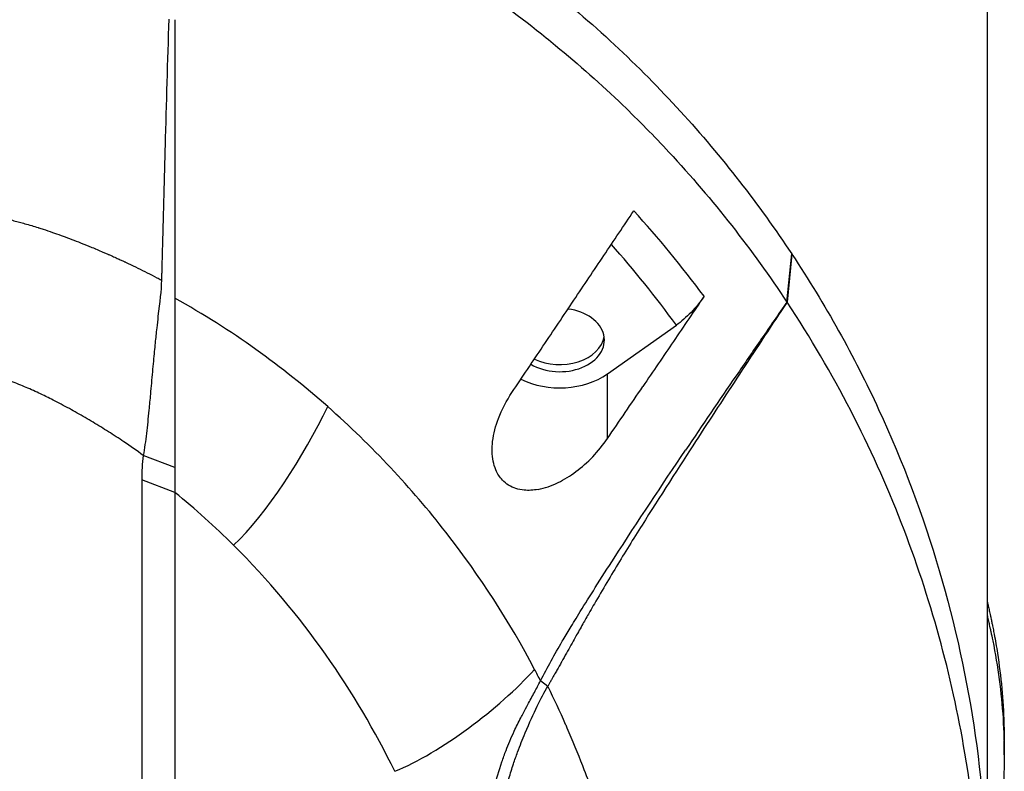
# Model space of a CAD drawing. Header units: millimetres. Extents: x 0 to 4378, y 0 to 2376.
# Tile 581 of 656: x 2261 to 2311, y 1243 to 1280. Entities that reach past the tile are written whole.
import ezdxf

# ---------------------------------------------------------------- set-up
doc = ezdxf.new("R2010")
doc.units = ezdxf.units.MM
doc.header["$LTSCALE"] = 0.2

# ---------------------------------------------------------------- blocks, each defined once
blk = doc.blocks.new('A$C1d6742d2')
for p, q in [((59, 810.3), (59, 661.9)), ((48.929, 766.295), (49.171, 768.72)), ((49.182, 768.704), (48.937, 766.292)), ((49.182, 768.704), (49.171, 768.72)), ((39.904, 762.684), (43.37, 765.135)), ((39.904, 759.435), (39.904, 762.684)), ((39.904, 759.435), (39.904, 759.435)), ((18.145, 757.976), (16.552, 758.58)), ((16.474, 757.36), (16.474, 723.155)), ((18.145, 756.714), (16.474, 757.36)), ((18.145, 756.714), (18.147, 722.507)), ((36.898, 746.959), (36.536, 747.243)), ((59.861, 743.522), (59.861, 744.229))]:
    blk.add_line(p, q)
for centre, major_axis, ratio, start_param, end_param in [((28.395, 753.336), (-20.282, 28.61), 0.599719, 4.750752, 4.91037), ((27.7, 752.742), (-19.377, 27.638), 0.591248, 4.746502, 4.901906), ((37.5, 764.384), (2.25, 0), 0.707107, 4.012758, 7.667715), ((37.5, 764.738), (2.25, 0), 0.707107, 4.110165, 6.171844), ((37.5, 764.384), (-3.4, 0), 0.707107, 0.958888, 2.356055), ((-1080.394, 1436.758), (-1508.75, -2133.679), 0.500002, 1.60669, 1.607902), ((32.256, 757.462), (-15.783, 0), 0.707088, 6.182865, 6.29231), ((-38.176, 667.203), (50.802, 93.208), 0.584524, 6.113537, 6.176368), ((-40.988, 726.527), (82.462, 1.556), 0.710539, 0.334682, 0.345131)]:
    blk.add_ellipse(centre, major_axis=major_axis, ratio=ratio, start_param=start_param, end_param=end_param)
for points, knots in [([(18.223, 792.229), (19.977, 791.658), (21.681, 791.011), (24.981, 789.591), (26.575, 788.816), (31.176, 786.325), (33.996, 784.441), (39.148, 780.371), (41.482, 778.184), (45.671, 773.594), (47.528, 771.192), (49.171, 768.72)], [-1, -1, -1, -1, -0.875, -0.875, -0.75, -0.75, -0.5, -0.5, -0.25, -0.25, 0, 0, 0, 0]), ([(18.141, 789.734), (19.242, 789.373), (20.322, 788.982), (22.435, 788.151), (23.474, 787.709), (25.175, 786.927), (25.843, 786.605), (27.375, 785.829), (28.231, 785.368), (30.19, 784.25), (31.273, 783.582), (33.721, 781.962), (35.059, 780.991), (36.659, 779.728), (36.977, 779.471), (38.472, 778.241), (39.598, 777.238), (41.475, 775.433), (42.25, 774.644), (44.111, 772.639), (45.163, 771.403), (47.139, 768.884), (48.064, 767.599), (48.929, 766.295)], [0, 0, 0, 0, 0.36371, 0.36371, 0.725023, 0.725023, 0.964251, 0.964251, 1.282808, 1.282808, 1.706122, 1.706122, 2.270542, 2.270542, 2.412652, 2.412652, 2.94517, 2.94517, 3.344589, 3.344589, 3.942997, 3.942997, 4.541116, 4.541116, 4.541116, 4.541116]), ([(17.831, 780.535), (17.766, 778.411), (17.704, 776.287), (17.615, 773.039), (17.584, 771.91), (17.54, 770.218), (17.525, 769.654), (17.503, 768.817), (17.496, 768.533), (17.486, 768.147), (17.482, 767.975), (17.476, 767.752), (17.474, 767.682), (17.472, 767.577), (17.471, 767.541), (17.469, 767.471), (17.468, 767.445), (17.467, 767.401)], [-2.689787, -2.689787, -2.689787, -2.689787, -1.35513, -1.35513, -0.641962, -0.641962, -0.285807, -0.285807, -0.113186, -0.113186, -0.054373, -0.054373, -0.027158, -0.027158, -0.013494, -0.013494, -0.000003, -0.000003, -0.000003, -0.000003]), ([(18.145, 780.505), (18.145, 779.336), (18.145, 778.182), (18.145, 777.041), (18.145, 775.808), (18.145, 774.59), (18.145, 773.386), (18.145, 773.371), (18.145, 773.356), (18.145, 773.342), (18.145, 771.951), (18.145, 770.579), (18.145, 769.222), (18.145, 768.875), (18.144, 768.529), (18.144, 768.184), (18.144, 768.01), (18.144, 767.838), (18.144, 767.665), (18.144, 767.492), (18.144, 767.319), (18.144, 767.146), (18.144, 766.973), (18.144, 766.8), (18.143, 766.628), (18.143, 766.581), (18.143, 766.535), (18.143, 766.488)], [0.3954383, 0.3954383, 0.3954383, 0.3954383, 0.5397928, 0.5397928, 0.5397928, 0.6959079, 0.6959079, 0.6959079, 0.6978194, 0.6978194, 0.6978194, 0.878096, 0.878096, 0.878096, 0.9242097, 0.9242097, 0.9242097, 0.9473416, 0.9473416, 0.9473416, 0.970521, 0.970521, 0.970521, 0.9937458, 0.9937458, 0.9937458, 0.9999991, 0.9999991, 0.9999991, 0.9999991]), ([(2.91, 771.693), (3.412, 771.642), (3.912, 771.579), (4.563, 771.485), (4.717, 771.462), (5.165, 771.393), (5.459, 771.345), (6.105, 771.235), (6.457, 771.172), (6.947, 771.081), (7.085, 771.055), (7.667, 770.942), (8.108, 770.85), (8.606, 770.74), (8.664, 770.727), (8.792, 770.698), (8.862, 770.682), (8.999, 770.65), (9.067, 770.634), (9.187, 770.606), (9.24, 770.593), (9.33, 770.572), (9.366, 770.563), (9.435, 770.546), (9.467, 770.538), (9.513, 770.527), (9.528, 770.523), (9.616, 770.502), (9.694, 770.482), (9.862, 770.439), (9.95, 770.416), (10.134, 770.368), (10.229, 770.342), (10.416, 770.291), (10.506, 770.266), (10.708, 770.209), (10.82, 770.176), (11.043, 770.11), (11.152, 770.077), (11.274, 770.038), (11.283, 770.035), (11.365, 770.009), (11.44, 769.986), (11.665, 769.912), (11.82, 769.86), (12.121, 769.757), (12.264, 769.706), (12.553, 769.601), (12.698, 769.547), (12.99, 769.437), (13.137, 769.38), (13.432, 769.264), (13.579, 769.205), (13.766, 769.129), (13.802, 769.114), (13.839, 769.099)], [0, 0, 0, 0, 0.1312735, 0.1312735, 0.1719472, 0.1719472, 0.2499843, 0.2499843, 0.3438944, 0.3438944, 0.3809524, 0.3809524, 0.4999812, 0.4999812, 0.5158418, 0.5158418, 0.5347725, 0.5347725, 0.5542668, 0.5542668, 0.5714286, 0.5714286, 0.5862697, 0.5862697, 0.602359, 0.602359, 0.6100647, 0.6100647, 0.6466312, 0.6466312, 0.6821403, 0.6821403, 0.7160883, 0.7160883, 0.7453821, 0.7453821, 0.7789327, 0.7789327, 0.8089507, 0.8089507, 0.8114801, 0.8114801, 0.830817, 0.830817, 0.8688941, 0.8688941, 0.9018777, 0.9018777, 0.9333674, 0.9333674, 0.9637788, 0.9637788, 0.9929261, 0.9929261, 1, 1, 1, 1]), ([(38.215, 766.393), (38.717, 767.141), (39.221, 767.892), (40.224, 769.389), (40.727, 770.14), (41.229, 770.889)], [0, 0, 0, 0, 0.2704602, 0.2704602, 0.5409661, 0.5409661, 0.5409661, 0.5409661]), ([(13.839, 769.099), (13.921, 769.066), (14.012, 769.028), (14.111, 768.987), (14.126, 768.981), (14.141, 768.975), (14.155, 768.969), (14.244, 768.931), (14.339, 768.891), (14.441, 768.848), (14.493, 768.825), (14.547, 768.802), (14.604, 768.778), (14.657, 768.755), (14.713, 768.73), (14.773, 768.704), (14.778, 768.702), (14.783, 768.7), (14.788, 768.697), (14.835, 768.677), (14.883, 768.656), (14.931, 768.634), (14.974, 768.615), (15.017, 768.597), (15.057, 768.578), (15.144, 768.539), (15.223, 768.504), (15.293, 768.472), (15.363, 768.44), (15.425, 768.412), (15.478, 768.387), (15.509, 768.373), (15.536, 768.36), (15.561, 768.349), (15.58, 768.34), (15.597, 768.332), (15.613, 768.325), (15.63, 768.317), (15.645, 768.31), (15.663, 768.301), (15.679, 768.294), (15.698, 768.285), (15.722, 768.274), (15.747, 768.262), (15.773, 768.25), (15.798, 768.238), (15.955, 768.164), (16.113, 768.088), (16.272, 768.01), (16.431, 767.932), (16.591, 767.853), (16.751, 767.772), (16.912, 767.69), (17.074, 767.607), (17.234, 767.523), (17.312, 767.483), (17.389, 767.442), (17.467, 767.401)], [-0.9999997, -0.9999997, -0.9999997, -0.9999997, -0.9138024, -0.9138024, -0.9138024, -0.9012991, -0.9012991, -0.9012991, -0.8264971, -0.8264971, -0.8264971, -0.7882485, -0.7882485, -0.7882485, -0.7529121, -0.7529121, -0.7529121, -0.75, -0.75, -0.75, -0.72317, -0.72317, -0.72317, -0.6993817, -0.6993817, -0.6993817, -0.6482103, -0.6482103, -0.6482103, -0.5967883, -0.5967883, -0.5967883, -0.5674368, -0.5674368, -0.5674368, -0.5450669, -0.5450669, -0.5450669, -0.5211915, -0.5211915, -0.5211915, -0.5, -0.5, -0.5, -0.4777087, -0.4777087, -0.4777087, -0.3410943, -0.3410943, -0.3410943, -0.2044001, -0.2044001, -0.2044001, -0.0666952, -0.0666952, -0.0666952, -0.0001669, -0.0001669, -0.0001669, -0.0001669]), ([(49.182, 768.704), (50.865, 766.17), (52.316, 763.559), (54.776, 758.237), (55.786, 755.526), (57.403, 750.045), (58.007, 747.274), (58.805, 741.703), (59, 738.903), (58.999, 733.53), (58.829, 730.957), (58.492, 728.394)], [-1, -1, -1, -1, -0.875, -0.875, -0.75, -0.75, -0.625, -0.625, -0.5, -0.5, -0.3850883, -0.3850883, -0.3850883, -0.3850883]), ([(17.467, 767.401), (17.454, 766.856), (17.372, 766.294), (17.269, 765.383), (17.247, 765.188), (17.198, 764.737), (17.171, 764.483), (17.132, 764.091), (17.118, 763.949), (17.088, 763.646), (17.073, 763.486), (17.042, 763.147), (17.026, 762.967), (16.975, 762.409), (16.942, 762.032), (16.884, 761.393), (16.858, 761.121), (16.794, 760.457), (16.753, 760.064), (16.685, 759.494), (16.661, 759.306), (16.61, 758.938), (16.582, 758.757), (16.552, 758.58)], [-1.084053, -1.084053, -1.084053, -1.084053, -0.855325, -0.855325, -0.792562, -0.792562, -0.70907, -0.70907, -0.661135, -0.661135, -0.606133, -0.606133, -0.542727, -0.542727, -0.407229, -0.407229, -0.305102, -0.305102, -0.152576, -0.152576, -0.07628, -0.07628, -0.000001, -0.000001, -0.000001, -0.000001]), ([(18.143, 766.488), (18.144, 766.39), (18.144, 766.293), (18.144, 766.148), (18.144, 766.101), (18.144, 765.978), (18.144, 765.9), (18.144, 765.708), (18.144, 765.595), (18.144, 765.296), (18.144, 765.112), (18.143, 764.648), (18.142, 764.368), (18.142, 763.919), (18.142, 763.747), (18.142, 763.024), (18.142, 762.48), (18.143, 761.775), (18.143, 761.6), (18.144, 761.122), (18.144, 760.822), (18.144, 760.083), (18.144, 759.647), (18.144, 758.798), (18.145, 758.38), (18.145, 757.976)], [-0.9924156, -0.9924156, -0.9924156, -0.9924156, -0.9637636, -0.9637636, -0.9496594, -0.9496594, -0.9253805, -0.9253805, -0.8896083, -0.8896083, -0.8309005, -0.8309005, -0.7396315, -0.7396315, -0.6820432, -0.6820432, -0.4961584, -0.4961584, -0.434071, -0.434071, -0.3254902, -0.3254902, -0.1627948, -0.1627948, -0.0000013, -0.0000013, -0.0000013, -0.0000013]), ([(35.097, 761.747), (35.62, 762.525), (36.135, 763.292), (37.179, 764.848), (37.692, 765.612), (38.215, 766.393)], [0.0002569, 0.0002569, 0.0002569, 0.0002569, 0.2815399, 0.2815399, 0.5619015, 0.5619015, 0.5619015, 0.5619015]), ([(48.937, 766.292), (48.181, 765.157), (47.432, 764.024), (45.956, 761.773), (45.21, 760.63), (43.747, 758.373), (42.674, 756.713), (41.369, 754.643), (40.934, 753.944), (40.083, 752.545), (39.662, 751.839), (39.245, 751.119)], [-2.010069, -2.010069, -2.010069, -2.010069, -1.500342, -1.500342, -1.00435, -1.00435, -0.504694, -0.504694, -0.250986, -0.250986, -0.000001, -0.000001, -0.000001, -0.000001]), ([(44.763, 766.588), (44.251, 765.832), (43.738, 765.076), (42.712, 763.565), (42.198, 762.809), (41.685, 762.054)], [0.0000016, 0.0000016, 0.0000016, 0.0000016, 0.2741074, 0.2741074, 0.548205, 0.548205, 0.548205, 0.548205]), ([(44.763, 766.588), (44.566, 766.297), (44.345, 766.023), (43.871, 765.53), (43.621, 765.312), (43.37, 765.135)], [0, 0, 0, 0, 0.1054169, 0.1054169, 0.2118319, 0.2118319, 0.2118319, 0.2118319]), ([(48.929, 766.295), (48.505, 765.683), (48.081, 765.069), (47.23, 763.835), (46.803, 763.214), (45.527, 761.352), (44.673, 760.098), (43.833, 758.85)], [-0.9008256, -0.9008256, -0.9008256, -0.9008256, -0.6771992, -0.6771992, -0.4512251, -0.4512251, 0, 0, 0, 0]), ([(48.937, 766.292), (48.936, 766.292), (48.934, 766.293), (48.932, 766.294), (48.93, 766.295), (48.929, 766.295)], [0, 0, 0, 0, 0.001275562, 0.001275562, 0.002551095, 0.002551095, 0.002551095, 0.002551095]), ([(48.929, 701.343), (49.591, 702.341), (50.217, 703.351), (51.005, 704.711), (51.197, 705.051), (52.143, 706.763), (52.831, 708.139), (53.89, 710.482), (54.285, 711.421), (55.146, 713.625), (55.591, 714.892), (56.221, 716.9), (56.435, 717.634), (56.739, 718.753), (56.842, 719.144), (57.164, 720.433), (57.366, 721.332), (58.031, 724.643), (58.36, 727.075), (58.641, 730.862), (58.695, 732.249), (58.702, 734.332), (58.692, 735.034), (58.585, 738.363), (58.326, 740.988), (57.223, 747.533), (56.151, 751.425), (53.203, 759.012), (51.305, 762.721), (48.937, 766.292)], [-9.357503, -9.357503, -9.357503, -9.357503, -8.897041, -8.897041, -8.743436, -8.743436, -8.129915, -8.129915, -7.723861, -7.723861, -7.182711, -7.182711, -6.872971, -6.872971, -6.706541, -6.706541, -6.326131, -6.326131, -5.308509, -5.308509, -4.721657, -4.721657, -4.426991, -4.426991, -3.327763, -3.327763, -1.672883, -1.672883, 0, 0, 0, 0]), ([(11.645, 761.548), (11.535, 761.603), (11.418, 761.659), (11.295, 761.716), (11.178, 761.771), (11.054, 761.827), (10.924, 761.885), (10.81, 761.936), (10.691, 761.987), (10.567, 762.039), (10.448, 762.09), (10.324, 762.141), (10.196, 762.192), (10.075, 762.242), (9.949, 762.291), (9.819, 762.342), (9.746, 762.371), (9.671, 762.399), (9.595, 762.429), (9.439, 762.488), (9.277, 762.548), (9.111, 762.609), (9.09, 762.617), (9.068, 762.625), (9.049, 762.632), (8.825, 762.713), (8.606, 762.79), (8.391, 762.864), (8.165, 762.94), (7.944, 763.013), (7.727, 763.082), (7.618, 763.116), (7.51, 763.15), (7.403, 763.183), (7.128, 763.266), (6.861, 763.344), (6.601, 763.415), (6.497, 763.444), (6.394, 763.472), (6.292, 763.499)], [-1, -1, -1, -1, -0.9146617, -0.9146617, -0.9146617, -0.8327258, -0.8327258, -0.8327258, -0.7604266, -0.7604266, -0.7604266, -0.6908358, -0.6908358, -0.6908358, -0.6245803, -0.6245803, -0.6245803, -0.5869179, -0.5869179, -0.5869179, -0.5098409, -0.5098409, -0.5098409, -0.5, -0.5, -0.5, -0.3880205, -0.3880205, -0.3880205, -0.2707213, -0.2707213, -0.2707213, -0.211781, -0.211781, -0.211781, -0.0607356, -0.0607356, -0.0607356, 0, 0, 0, 0]), ([(16.552, 758.58), (16.228, 758.814), (15.903, 759.04), (15.447, 759.348), (15.315, 759.436), (14.927, 759.69), (14.672, 759.853), (14.154, 760.174), (13.891, 760.332), (13.363, 760.639), (13.097, 760.789), (12.559, 761.082), (12.287, 761.225), (11.903, 761.42), (11.79, 761.477), (11.666, 761.538), (11.655, 761.543), (11.645, 761.548)], [-1, -1, -1, -1, -0.8040737, -0.8040737, -0.7241178, -0.7241178, -0.5689789, -0.5689789, -0.4089628, -0.4089628, -0.2458167, -0.2458167, -0.0774542, -0.0774542, -0.0066416, -0.0066416, 0, 0, 0, 0]), ([(36.41, 756.87), (36.172, 756.826), (35.936, 756.812), (35.427, 756.86), (35.163, 756.941), (34.818, 757.155), (34.714, 757.24), (34.552, 757.411), (34.491, 757.49), (34.379, 757.662), (34.331, 757.754), (34.229, 757.991), (34.185, 758.139), (34.092, 758.607), (34.086, 758.945), (34.172, 759.673), (34.274, 760.063), (34.59, 760.897), (34.824, 761.338), (35.097, 761.747)], [-0.7623712, -0.7623712, -0.7623712, -0.7623712, -0.6754131, -0.6754131, -0.5671066, -0.5671066, -0.5139746, -0.5139746, -0.4753397, -0.4753397, -0.4363448, -0.4363448, -0.3813419, -0.3813419, -0.2710572, -0.2710572, -0.14806, -0.14806, -0.0003343, -0.0003343, -0.0003343, -0.0003343]), ([(36.238, 747.815), (34.98, 750.188), (33.5, 752.502), (30.043, 756.937), (28.066, 759.058), (25.828, 761.035)], [0, 0, 0, 0, 0.5, 0.5, 1, 1, 1, 1]), ([(36.41, 756.87), (36.746, 756.931), (37.087, 757.05), (37.726, 757.361), (38.027, 757.548), (38.611, 757.985), (38.895, 758.238), (39.43, 758.797), (39.681, 759.107), (39.904, 759.435)], [0.000001, 0.000001, 0.000001, 0.000001, 0.1221551, 0.1221551, 0.2351396, 0.2351396, 0.3513766, 0.3513766, 0.4702781, 0.4702781, 0.4702781, 0.4702781]), ([(36.536, 747.243), (36.879, 747.914), (37.247, 748.574), (37.757, 749.446), (37.886, 749.663), (38.097, 750.011), (38.175, 750.14), (38.347, 750.421), (38.441, 750.573), (38.779, 751.119), (39.031, 751.52), (39.6, 752.42), (39.913, 752.91), (41.419, 755.246), (42.673, 757.13), (43.833, 758.85)], [0.000001, 0.000001, 0.000001, 0.000001, 0.227996, 0.227996, 0.304226, 0.304226, 0.349314, 0.349314, 0.402417, 0.402417, 0.54078, 0.54078, 0.707945, 0.707945, 1.309402, 1.309402, 1.309402, 1.309402]), ([(29.204, 742.687), (28.219, 744.699), (27.064, 746.671), (24.374, 750.482), (22.838, 752.321), (21.095, 754.059)], [-1, -1, -1, -1, -0.5, -0.5, 0, 0, 0, 0]), ([(39.245, 751.119), (39.17, 750.989), (39.095, 750.859), (39.021, 750.73), (39.008, 750.708), (38.996, 750.686), (38.983, 750.663), (38.876, 750.475), (38.769, 750.288), (38.665, 750.103), (38.544, 749.888), (38.425, 749.677), (38.31, 749.473), (38.301, 749.456), (38.291, 749.439), (38.282, 749.422), (38.209, 749.291), (38.137, 749.163), (38.068, 749.039), (37.914, 748.764), (37.76, 748.488), (37.606, 748.214), (37.601, 748.205), (37.596, 748.196), (37.59, 748.187), (37.515, 748.052), (37.44, 747.918), (37.364, 747.784), (37.322, 747.71), (37.285, 747.644), (37.252, 747.586), (37.249, 747.581), (37.247, 747.576), (37.244, 747.571), (37.22, 747.528), (37.197, 747.489), (37.177, 747.453), (37.149, 747.404), (37.125, 747.361), (37.104, 747.324), (37.093, 747.305), (37.083, 747.288), (37.074, 747.272), (37.065, 747.255), (37.056, 747.239), (37.047, 747.225), (37.038, 747.208), (37.029, 747.193), (37.021, 747.179), (37.017, 747.172), (37.013, 747.165), (37.009, 747.158), (36.984, 747.114), (36.959, 747.07), (36.935, 747.026), (36.922, 747.004), (36.91, 746.981), (36.898, 746.959)], [-0.1355219, -0.1355219, -0.1355219, -0.1355219, -0.1265782, -0.1265782, -0.1265782, -0.1250574, -0.1250574, -0.1250574, -0.1120756, -0.1120756, -0.1120756, -0.0969935, -0.0969935, -0.0969935, -0.0957293, -0.0957293, -0.0957293, -0.086038, -0.086038, -0.086038, -0.0645397, -0.0645397, -0.0645397, -0.0638141, -0.0638141, -0.0638141, -0.0532637, -0.0532637, -0.0532637, -0.0474122, -0.0474122, -0.0474122, -0.0469205, -0.0469205, -0.0469205, -0.042484, -0.042484, -0.042484, -0.0362545, -0.0362545, -0.0362545, -0.0330542, -0.0330542, -0.0330542, -0.0295956, -0.0295956, -0.0295956, -0.0254083, -0.0254083, -0.0254083, -0.0231547, -0.0231547, -0.0231547, -0.0077815, -0.0077815, -0.0077815, 0, 0, 0, 0]), ([(59, 751.265), (59.012, 751.213), (59.024, 751.161), (59.052, 751.036), (59.069, 750.962), (59.104, 750.805), (59.121, 750.731), (59.15, 750.595), (59.161, 750.544), (59.182, 750.45), (59.189, 750.417), (59.208, 750.328), (59.223, 750.259), (59.251, 750.126), (59.263, 750.067), (59.284, 749.965), (59.293, 749.921), (59.321, 749.778), (59.34, 749.681), (59.388, 749.427), (59.416, 749.271), (59.471, 748.953), (59.497, 748.79), (59.704, 747.452), (59.813, 746.271), (59.857, 744.802), (59.861, 744.516), (59.861, 744.229)], [-10.926563, -10.926563, -10.926563, -10.926563, -10.903594, -10.903594, -10.870437, -10.870437, -10.833404, -10.833404, -10.814392, -10.814392, -10.794488, -10.794488, -10.685639, -10.685639, -10.597814, -10.597814, -10.533743, -10.533743, -10.390999, -10.390999, -10.164419, -10.164419, -9.928854, -9.928854, -8.224974, -8.224974, -7.811978, -7.811978, -7.811978, -7.811978]), ([(59, 750.558), (59.019, 750.474), (59.039, 750.389), (59.076, 750.223), (59.095, 750.139), (59.124, 750.007), (59.134, 749.962), (59.158, 749.851), (59.174, 749.781), (59.217, 749.581), (59.251, 749.418), (59.417, 748.598), (59.524, 747.958), (59.783, 746.007), (59.867, 744.7), (59.855, 741.97), (59.742, 740.547), (59.478, 738.837), (59.428, 738.542), (59.346, 738.099), (59.317, 737.952), (59.266, 737.697), (59.245, 737.596), (59.157, 737.182), (59.082, 736.847), (59, 736.494)], [0.2967875, 0.2967875, 0.2967875, 0.2967875, 0.2993275, 0.2993275, 0.3018631, 0.3018631, 0.3033739, 0.3033739, 0.3052155, 0.3052155, 0.3091295, 0.3091295, 0.3252412, 0.3252412, 0.3574735, 0.3574735, 0.3925774, 0.3925774, 0.3999028, 0.3999028, 0.4035745, 0.4035745, 0.4063648, 0.4063648, 0.4141121, 0.4141121, 0.4141121, 0.4141121]), ([(32.897, 731.908), (32.923, 732.241), (32.964, 732.73), (33.042, 733.644), (33.081, 734.083), (33.149, 734.813), (33.177, 735.106), (33.245, 735.789), (33.287, 736.181), (33.391, 737.098), (33.455, 737.626), (33.564, 738.446), (33.606, 738.747), (33.707, 739.417), (33.768, 739.794), (33.895, 740.48), (33.958, 740.788), (34.083, 741.354), (34.145, 741.612), (34.322, 742.294), (34.447, 742.725), (34.658, 743.352), (34.727, 743.544), (34.92, 744.048), (35.057, 744.37), (35.316, 744.924), (35.429, 745.151), (35.588, 745.46), (35.631, 745.543), (35.746, 745.764), (35.821, 745.905), (36.005, 746.249), (36.114, 746.451), (36.328, 746.85), (36.433, 747.046), (36.536, 747.243)], [0.000012, 0.000012, 0.000012, 0.000012, 0.142267, 0.142267, 0.27065, 0.27065, 0.356024, 0.356024, 0.469215, 0.469215, 0.619921, 0.619921, 0.706263, 0.706263, 0.813588, 0.813588, 0.901517, 0.901517, 0.974106, 0.974106, 1.092208, 1.092208, 1.14482, 1.14482, 1.23125, 1.23125, 1.290188, 1.290188, 1.311384, 1.311384, 1.347898, 1.347898, 1.400534, 1.400534, 1.450242, 1.450242, 1.450242, 1.450242]), ([(33.352, 729.982), (33.359, 730.08), (33.367, 730.178), (33.38, 730.349), (33.388, 730.457), (33.401, 730.627), (33.406, 730.69), (33.431, 730.99), (33.451, 731.229), (33.526, 732.059), (33.554, 732.296), (33.609, 732.901), (33.62, 733.024), (33.653, 733.392), (33.684, 733.733), (33.755, 734.492), (33.792, 734.887), (33.881, 735.772), (33.932, 736.265), (34.053, 737.329), (34.123, 737.905), (34.238, 738.748), (34.276, 739.016), (34.353, 739.522), (34.391, 739.762), (34.579, 740.868), (34.744, 741.623), (35.016, 742.573), (35.093, 742.817), (35.241, 743.258), (35.31, 743.456), (35.501, 743.972), (35.628, 744.292), (36.202, 745.66), (36.559, 746.37), (36.898, 746.959)], [0.000001, 0.000001, 0.000001, 0.000001, 0.041867, 0.041867, 0.071916, 0.071916, 0.089199, 0.089199, 0.155077, 0.155077, 0.318547, 0.318547, 0.360075, 0.360075, 0.443614, 0.443614, 0.53666, 0.53666, 0.650793, 0.650793, 0.782556, 0.782556, 0.845757, 0.845757, 0.902038, 0.902038, 1.104581, 1.104581, 1.173967, 1.173967, 1.229238, 1.229238, 1.316112, 1.316112, 1.597951, 1.597951, 1.597951, 1.597951]), ([(36.898, 746.959), (37.208, 746.327), (37.502, 745.696), (37.78, 745.067), (37.808, 745.003), (37.835, 744.94), (37.863, 744.876), (38.14, 744.241), (38.401, 743.606), (38.647, 742.972), (38.672, 742.909), (38.696, 742.846), (38.72, 742.784), (38.875, 742.379), (39.024, 741.974), (39.167, 741.57), (39.271, 741.275), (39.373, 740.98), (39.471, 740.685), (39.704, 739.982), (39.92, 739.281), (40.118, 738.583), (40.318, 737.88), (40.5, 737.179), (40.666, 736.481), (40.699, 736.341), (40.731, 736.201), (40.763, 736.062), (40.891, 735.499), (41.008, 734.939), (41.115, 734.381), (41.25, 733.676), (41.369, 732.974), (41.471, 732.277), (41.56, 731.674), (41.637, 731.074), (41.702, 730.478), (41.713, 730.379), (41.724, 730.281), (41.734, 730.182), (41.807, 729.483), (41.864, 728.788), (41.907, 728.099), (41.95, 727.403), (41.978, 726.713), (41.992, 726.029), (42, 725.637), (42.004, 725.247), (42.003, 724.858), (42.002, 724.56), (41.999, 724.262), (41.993, 723.966), (41.979, 723.28), (41.951, 722.599), (41.911, 721.924), (41.87, 721.242), (41.816, 720.566), (41.749, 719.897), (41.727, 719.677), (41.704, 719.458), (41.679, 719.24), (41.649, 718.97), (41.616, 718.701), (41.582, 718.433), (41.504, 717.826), (41.416, 717.224), (41.318, 716.627), (41.214, 715.995), (41.1, 715.369), (40.974, 714.75), (40.9, 714.383), (40.822, 714.018), (40.74, 713.656), (40.688, 713.425), (40.634, 713.194), (40.579, 712.965), (40.436, 712.371), (40.283, 711.782), (40.12, 711.2), (39.956, 710.612), (39.782, 710.031), (39.599, 709.457), (39.458, 709.015), (39.311, 708.578), (39.159, 708.145), (39.108, 708), (39.057, 707.856), (39.005, 707.712), (38.797, 707.137), (38.58, 706.569), (38.354, 706.009), (38.275, 705.816), (38.196, 705.623), (38.116, 705.431), (37.96, 705.059), (37.8, 704.691), (37.636, 704.326), (37.397, 703.795), (37.15, 703.271), (36.895, 702.755)], [-0.9999636, -0.9999636, -0.9999636, -0.9999636, -0.9622503, -0.9622503, -0.9622503, -0.9584503, -0.9584503, -0.9584503, -0.9203853, -0.9203853, -0.9203853, -0.9166196, -0.9166196, -0.9166196, -0.8922916, -0.8922916, -0.8922916, -0.8744992, -0.8744992, -0.8744992, -0.8320808, -0.8320808, -0.8320808, -0.7893555, -0.7893555, -0.7893555, -0.7807988, -0.7807988, -0.7807988, -0.7463142, -0.7463142, -0.7463142, -0.7027693, -0.7027693, -0.7027693, -0.6651267, -0.6651267, -0.6651267, -0.6589055, -0.6589055, -0.6589055, -0.614713, -0.614713, -0.614713, -0.5701815, -0.5701815, -0.5701815, -0.5446966, -0.5446966, -0.5446966, -0.5251062, -0.5251062, -0.5251062, -0.4797162, -0.4797162, -0.4797162, -0.4338101, -0.4338101, -0.4338101, -0.4187214, -0.4187214, -0.4187214, -0.4000732, -0.4000732, -0.4000732, -0.3578058, -0.3578058, -0.3578058, -0.3130801, -0.3130801, -0.3130801, -0.2865945, -0.2865945, -0.2865945, -0.2697122, -0.2697122, -0.2697122, -0.2259051, -0.2259051, -0.2259051, -0.1816386, -0.1816386, -0.1816386, -0.1476085, -0.1476085, -0.1476085, -0.136229, -0.136229, -0.136229, -0.0907435, -0.0907435, -0.0907435, -0.075002, -0.075002, -0.075002, -0.0444766, -0.0444766, -0.0444766, -0.000003, -0.000003, -0.000003, -0.000003])]:
    blk.add_open_spline(points, degree=3, knots=knots)
for points in [[(25.828, 761.035), (23.556, 763.04), (21.005, 764.897), (18.143, 766.488)], [(21.095, 754.059), (22.752, 755.605), (24.621, 758.555), (25.828, 761.035)], [(18.145, 757.976), (18.145, 757.543), (18.145, 757.121), (18.145, 756.714)], [(29.204, 742.687), (31.522, 743.635), (34.436, 745.827), (36.238, 747.815)]]:
    blk.add_open_spline(points, degree=3)

msp = doc.modelspace()

# ---------------------------------------------------------------- block references
msp.add_blockref('A$C1d6742d2', (2251.163, 499.915))

doc.saveas('drawing.dxf')
